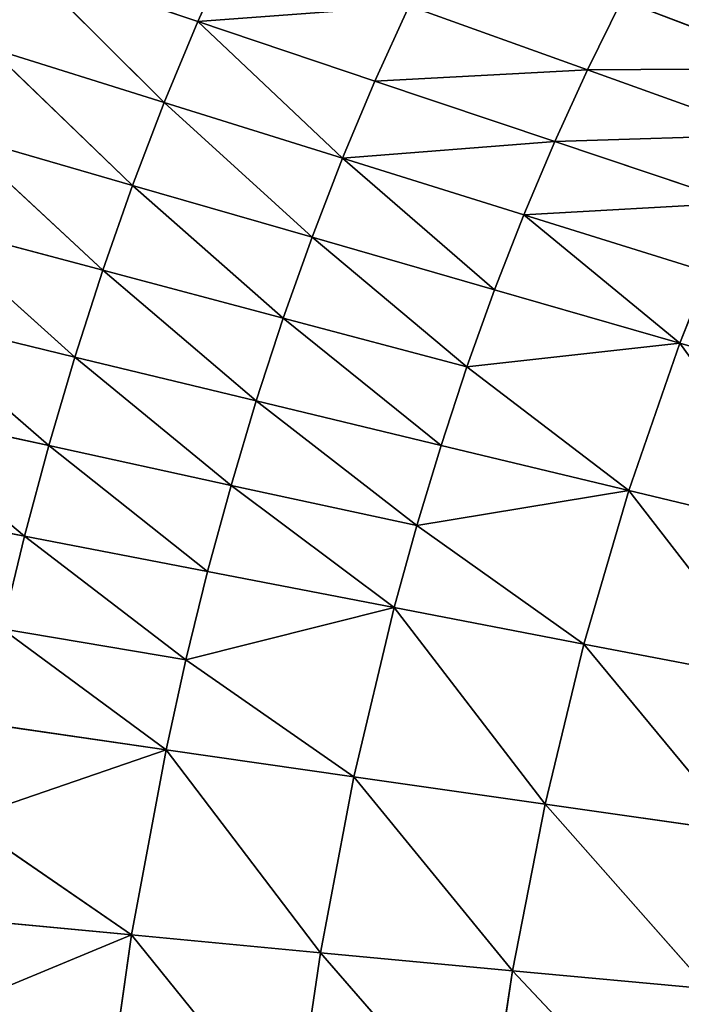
# Model space of a CAD drawing. Extents: x 0 to 500, y 0 to 390.
# Tile 347 of 656: x 89 to 116, y 206 to 246. Entities that reach past the tile are written whole.
import ezdxf

# ---------------------------------------------------------------- set-up
doc = ezdxf.new("R2010")
doc.units = 0
doc.header["$LTSCALE"] = 25.4
doc.layers.get('0').update_dxf_attribs({"linetype": 'CONTINUOUS'})

# ---------------------------------------------------------------- blocks, each defined once
blk = doc.blocks.new('ATLANTA505_-_S_STL')
at = {"color": 0}
for p, q in [((89.477, 39.805, 164.447), (82.202, 42.208, 163.03)), ((89.477, 39.805, 164.447), (82.202, 42.208, 163.03)), ((83.208, 42.145, 159.18), (90.458, 39.747, 160.767)), ((89.477, 39.805, 164.447), (83.208, 42.145, 159.18)), ((89.477, 39.805, 164.447), (83.208, 42.145, 159.18)), ((83.208, 42.145, 159.18), (90.458, 39.747, 160.767)), ((84.295, 42.088, 155.412), (91.516, 39.696, 157.165)), ((90.458, 39.747, 160.767), (84.295, 42.088, 155.412)), ((90.458, 39.747, 160.767), (84.295, 42.088, 155.412)), ((84.295, 42.088, 155.412), (91.516, 39.696, 157.165)), ((85.464, 42.039, 151.726), (92.651, 39.651, 153.641)), ((91.516, 39.696, 157.165), (85.464, 42.039, 151.726)), ((91.516, 39.696, 157.165), (85.464, 42.039, 151.726)), ((85.464, 42.039, 151.726), (92.651, 39.651, 153.641)), ((86.714, 41.997, 148.121), (93.863, 39.613, 150.195)), ((92.651, 39.651, 153.641), (86.714, 41.997, 148.121)), ((92.651, 39.651, 153.641), (86.714, 41.997, 148.121)), ((86.714, 41.997, 148.121), (93.863, 39.613, 150.195)), ((88.045, 41.963, 144.598), (95.151, 39.581, 146.826)), ((93.863, 39.613, 150.195), (88.045, 41.963, 144.598)), ((93.863, 39.613, 150.195), (88.045, 41.963, 144.598)), ((88.045, 41.963, 144.598), (95.151, 39.581, 146.826)), ((89.457, 41.935, 141.157), (96.516, 39.556, 143.536)), ((95.151, 39.581, 146.826), (89.457, 41.935, 141.157)), ((95.151, 39.581, 146.826), (89.457, 41.935, 141.157)), ((89.457, 41.935, 141.157), (96.516, 39.556, 143.536)), ((93.824, 37.957, 180.646), (86.318, 40.106, 179.936)), ((93.824, 37.957, 180.646), (86.318, 40.106, 179.936)), ((93.824, 37.957, 180.646), (86.993, 40.02, 175.949)), ((93.824, 37.957, 180.646), (86.993, 40.02, 175.949)), ((95.223, 37.812, 173.12), (87.745, 39.941, 172.038)), ((95.223, 37.812, 173.12), (87.745, 39.941, 172.038)), ((88.572, 39.87, 168.204), (89.477, 39.805, 164.447)), ((95.223, 37.812, 173.12), (88.572, 39.87, 168.204)), ((95.223, 37.812, 173.12), (88.572, 39.87, 168.204)), ((96.031, 37.749, 169.467), (88.572, 39.87, 168.204)), ((96.031, 37.749, 169.467), (88.572, 39.87, 168.204)), ((88.572, 39.87, 168.204), (89.477, 39.805, 164.447)), ((96.031, 37.749, 169.467), (89.477, 39.805, 164.447)), ((96.031, 37.749, 169.467), (89.477, 39.805, 164.447)), ((96.91, 37.692, 165.886), (89.477, 39.805, 164.447)), ((89.477, 39.805, 164.447), (90.458, 39.747, 160.767)), ((89.477, 39.805, 164.447), (90.458, 39.747, 160.767)), ((96.91, 37.692, 165.886), (89.477, 39.805, 164.447)), ((90.458, 39.747, 160.767), (91.516, 39.696, 157.165)), ((90.458, 39.747, 160.767), (91.516, 39.696, 157.165)), ((90.458, 39.747, 160.767), (97.862, 37.641, 162.38)), ((96.91, 37.692, 165.886), (90.458, 39.747, 160.767)), ((96.91, 37.692, 165.886), (90.458, 39.747, 160.767)), ((90.458, 39.747, 160.767), (97.862, 37.641, 162.38)), ((91.516, 39.696, 157.165), (92.651, 39.651, 153.641)), ((91.516, 39.696, 157.165), (92.651, 39.651, 153.641)), ((91.516, 39.696, 157.165), (98.887, 37.595, 158.947)), ((97.862, 37.641, 162.38), (91.516, 39.696, 157.165)), ((97.862, 37.641, 162.38), (91.516, 39.696, 157.165)), ((91.516, 39.696, 157.165), (98.887, 37.595, 158.947)), ((92.651, 39.651, 153.641), (93.863, 39.613, 150.195)), ((92.651, 39.651, 153.641), (93.863, 39.613, 150.195)), ((92.651, 39.651, 153.641), (99.984, 37.556, 155.588)), ((98.887, 37.595, 158.947), (92.651, 39.651, 153.641)), ((98.887, 37.595, 158.947), (92.651, 39.651, 153.641)), ((92.651, 39.651, 153.641), (99.984, 37.556, 155.588)), ((93.863, 39.613, 150.195), (95.151, 39.581, 146.826)), ((93.863, 39.613, 150.195), (95.151, 39.581, 146.826)), ((93.863, 39.613, 150.195), (101.153, 37.522, 152.302)), ((99.984, 37.556, 155.588), (93.863, 39.613, 150.195)), ((99.984, 37.556, 155.588), (93.863, 39.613, 150.195)), ((93.863, 39.613, 150.195), (101.153, 37.522, 152.302)), ((95.151, 39.581, 146.826), (96.516, 39.556, 143.536)), ((95.151, 39.581, 146.826), (96.516, 39.556, 143.536)), ((95.151, 39.581, 146.826), (102.394, 37.493, 149.091)), ((101.153, 37.522, 152.302), (95.151, 39.581, 146.826)), ((101.153, 37.522, 152.302), (95.151, 39.581, 146.826)), ((95.151, 39.581, 146.826), (102.394, 37.493, 149.091)), ((97.957, 39.536, 140.323), (96.516, 39.556, 143.536)), ((103.708, 37.47, 145.954), (96.516, 39.556, 143.536)), ((97.957, 39.536, 140.323), (96.516, 39.556, 143.536)), ((102.394, 37.493, 149.091), (96.516, 39.556, 143.536)), ((103.708, 37.47, 145.954), (96.516, 39.556, 143.536)), ((102.394, 37.493, 149.091), (96.516, 39.556, 143.536)), ((93.824, 37.957, 180.646), (92.709, 38.127, 188.46)), ((93.824, 37.957, 180.646), (92.709, 38.127, 188.46)), ((101.49, 36.064, 181.367), (93.824, 37.957, 180.646)), ((93.824, 37.957, 180.646), (100.394, 36.211, 188.788)), ((93.824, 37.957, 180.646), (100.394, 36.211, 188.788)), ((93.824, 37.957, 180.646), (95.223, 37.812, 173.12)), ((93.824, 37.957, 180.646), (95.223, 37.812, 173.12)), ((101.49, 36.064, 181.367), (93.824, 37.957, 180.646)), ((96.031, 37.749, 169.467), (95.223, 37.812, 173.12)), ((95.223, 37.812, 173.12), (102.853, 35.939, 174.218)), ((96.031, 37.749, 169.467), (95.223, 37.812, 173.12)), ((101.49, 36.064, 181.367), (95.223, 37.812, 173.12)), ((101.49, 36.064, 181.367), (95.223, 37.812, 173.12)), ((95.223, 37.812, 173.12), (102.853, 35.939, 174.218)), ((102.853, 35.939, 174.218), (96.031, 37.749, 169.467)), ((96.91, 37.692, 165.886), (96.031, 37.749, 169.467)), ((96.031, 37.749, 169.467), (104.486, 35.835, 167.347)), ((102.853, 35.939, 174.218), (96.031, 37.749, 169.467)), ((96.031, 37.749, 169.467), (104.486, 35.835, 167.347)), ((96.91, 37.692, 165.886), (96.031, 37.749, 169.467)), ((104.486, 35.835, 167.347), (96.91, 37.692, 165.886)), ((96.91, 37.692, 165.886), (97.862, 37.641, 162.38)), ((96.91, 37.692, 165.886), (97.862, 37.641, 162.38)), ((104.486, 35.835, 167.347), (96.91, 37.692, 165.886)), ((97.862, 37.641, 162.38), (98.887, 37.595, 158.947)), ((97.862, 37.641, 162.38), (98.887, 37.595, 158.947)), ((97.862, 37.641, 162.38), (105.405, 35.79, 164.015)), ((104.486, 35.835, 167.347), (97.862, 37.641, 162.38)), ((104.486, 35.835, 167.347), (97.862, 37.641, 162.38)), ((97.862, 37.641, 162.38), (105.405, 35.79, 164.015)), ((98.887, 37.595, 158.947), (99.984, 37.556, 155.588)), ((98.887, 37.595, 158.947), (99.984, 37.556, 155.588)), ((98.887, 37.595, 158.947), (106.391, 35.751, 160.754)), ((105.405, 35.79, 164.015), (98.887, 37.595, 158.947)), ((105.405, 35.79, 164.015), (98.887, 37.595, 158.947)), ((98.887, 37.595, 158.947), (106.391, 35.751, 160.754)), ((99.984, 37.556, 155.588), (101.153, 37.522, 152.302)), ((99.984, 37.556, 155.588), (101.153, 37.522, 152.302)), ((99.984, 37.556, 155.588), (107.446, 35.716, 157.563)), ((106.391, 35.751, 160.754), (99.984, 37.556, 155.588)), ((106.391, 35.751, 160.754), (99.984, 37.556, 155.588)), ((99.984, 37.556, 155.588), (107.446, 35.716, 157.563)), ((101.153, 37.522, 152.302), (102.394, 37.493, 149.091)), ((101.153, 37.522, 152.302), (102.394, 37.493, 149.091)), ((101.153, 37.522, 152.302), (108.569, 35.687, 154.441)), ((107.446, 35.716, 157.563), (101.153, 37.522, 152.302)), ((107.446, 35.716, 157.563), (101.153, 37.522, 152.302)), ((101.153, 37.522, 152.302), (108.569, 35.687, 154.441)), ((103.708, 37.47, 145.954), (102.394, 37.493, 149.091)), ((109.759, 35.662, 151.39), (102.394, 37.493, 149.091)), ((108.569, 35.687, 154.441), (102.394, 37.493, 149.091)), ((109.759, 35.662, 151.39), (102.394, 37.493, 149.091)), ((108.569, 35.687, 154.441), (102.394, 37.493, 149.091)), ((103.708, 37.47, 145.954), (102.394, 37.493, 149.091)), ((111.018, 35.642, 148.409), (103.708, 37.47, 145.954)), ((103.708, 37.47, 145.954), (105.093, 37.453, 142.891)), ((111.018, 35.642, 148.409), (103.708, 37.47, 145.954)), ((103.708, 37.47, 145.954), (105.093, 37.453, 142.891)), ((105.093, 37.453, 142.891), (112.344, 35.627, 145.498)), ((105.093, 37.453, 142.891), (112.344, 35.627, 145.498)), ((101.49, 36.064, 181.367), (100.394, 36.211, 188.788)), ((101.49, 36.064, 181.367), (100.394, 36.211, 188.788)), ((109.299, 34.396, 182.097), (101.49, 36.064, 181.367)), ((101.49, 36.064, 181.367), (108.232, 34.521, 189.121)), ((101.49, 36.064, 181.367), (108.232, 34.521, 189.121)), ((101.49, 36.064, 181.367), (102.853, 35.939, 174.218)), ((101.49, 36.064, 181.367), (102.853, 35.939, 174.218)), ((109.299, 34.396, 182.097), (101.49, 36.064, 181.367)), ((102.853, 35.939, 174.218), (104.486, 35.835, 167.347)), ((102.853, 35.939, 174.218), (104.486, 35.835, 167.347)), ((102.853, 35.939, 174.218), (110.617, 34.289, 175.331)), ((109.299, 34.396, 182.097), (102.853, 35.939, 174.218)), ((109.299, 34.396, 182.097), (102.853, 35.939, 174.218)), ((102.853, 35.939, 174.218), (110.617, 34.289, 175.331)), ((110.617, 34.289, 175.331), (104.486, 35.835, 167.347)), ((110.617, 34.289, 175.331), (104.486, 35.835, 167.347)), ((112.188, 34.2, 168.826), (104.486, 35.835, 167.347)), ((104.486, 35.835, 167.347), (105.405, 35.79, 164.015)), ((104.486, 35.835, 167.347), (105.405, 35.79, 164.015)), ((112.188, 34.2, 168.826), (104.486, 35.835, 167.347)), ((105.405, 35.79, 164.015), (106.391, 35.751, 160.754)), ((105.405, 35.79, 164.015), (106.391, 35.751, 160.754)), ((105.405, 35.79, 164.015), (114.015, 34.128, 162.585)), ((112.188, 34.2, 168.826), (105.405, 35.79, 164.015)), ((112.188, 34.2, 168.826), (105.405, 35.79, 164.015)), ((105.405, 35.79, 164.015), (114.015, 34.128, 162.585)), ((106.391, 35.751, 160.754), (107.446, 35.716, 157.563)), ((114.015, 34.128, 162.585), (106.391, 35.751, 160.754)), ((114.015, 34.128, 162.585), (106.391, 35.751, 160.754)), ((106.391, 35.751, 160.754), (107.446, 35.716, 157.563)), ((107.446, 35.716, 157.563), (108.569, 35.687, 154.441)), ((114.015, 34.128, 162.585), (107.446, 35.716, 157.563)), ((114.015, 34.128, 162.585), (107.446, 35.716, 157.563)), ((116.097, 34.074, 156.608), (107.446, 35.716, 157.563)), ((116.097, 34.074, 156.608), (107.446, 35.716, 157.563)), ((107.446, 35.716, 157.563), (108.569, 35.687, 154.441)), ((116.097, 34.074, 156.608), (108.569, 35.687, 154.441)), ((116.097, 34.074, 156.608), (108.569, 35.687, 154.441)), ((109.759, 35.662, 151.39), (108.569, 35.687, 154.441)), ((109.759, 35.662, 151.39), (108.569, 35.687, 154.441)), ((109.759, 35.662, 151.39), (111.018, 35.642, 148.409)), ((109.759, 35.662, 151.39), (117.233, 34.053, 153.719)), ((109.759, 35.662, 151.39), (111.018, 35.642, 148.409)), ((109.759, 35.662, 151.39), (117.233, 34.053, 153.719)), ((109.759, 35.662, 151.39), (116.097, 34.074, 156.608)), ((109.759, 35.662, 151.39), (116.097, 34.074, 156.608)), ((118.434, 34.036, 150.896), (111.018, 35.642, 148.409)), ((111.018, 35.642, 148.409), (112.344, 35.627, 145.498)), ((118.434, 34.036, 150.896), (111.018, 35.642, 148.409)), ((111.018, 35.642, 148.409), (112.344, 35.627, 145.498)), ((112.344, 35.627, 145.498), (113.738, 35.616, 142.657)), ((112.344, 35.627, 145.498), (119.697, 34.023, 148.14)), ((112.344, 35.627, 145.498), (113.738, 35.616, 142.657)), ((112.344, 35.627, 145.498), (119.697, 34.023, 148.14)), ((121.025, 34.013, 145.449), (113.738, 35.616, 142.657)), ((121.025, 34.013, 145.449), (113.738, 35.616, 142.657)), ((109.299, 34.396, 182.097), (108.232, 34.521, 189.121)), ((109.299, 34.396, 182.097), (108.232, 34.521, 189.121)), ((117.238, 32.929, 182.835), (109.299, 34.396, 182.097)), ((109.299, 34.396, 182.097), (116.207, 33.035, 189.457)), ((109.299, 34.396, 182.097), (116.207, 33.035, 189.457)), ((109.299, 34.396, 182.097), (110.617, 34.289, 175.331)), ((109.299, 34.396, 182.097), (110.617, 34.289, 175.331)), ((117.238, 32.929, 182.835), (109.299, 34.396, 182.097)), ((110.617, 34.289, 175.331), (112.188, 34.2, 168.826)), ((110.617, 34.289, 175.331), (112.188, 34.2, 168.826)), ((110.617, 34.289, 175.331), (118.504, 32.839, 176.457)), ((117.238, 32.929, 182.835), (110.617, 34.289, 175.331)), ((117.238, 32.929, 182.835), (110.617, 34.289, 175.331)), ((110.617, 34.289, 175.331), (118.504, 32.839, 176.457)), ((118.504, 32.839, 176.457), (112.188, 34.2, 168.826)), ((118.504, 32.839, 176.457), (112.188, 34.2, 168.826)), ((120.006, 32.764, 170.324), (112.188, 34.2, 168.826)), ((112.188, 34.2, 168.826), (114.015, 34.128, 162.585)), ((112.188, 34.2, 168.826), (114.015, 34.128, 162.585)), ((120.006, 32.764, 170.324), (112.188, 34.2, 168.826)), ((116.097, 34.074, 156.608), (114.015, 34.128, 162.585)), ((114.015, 34.128, 162.585), (121.747, 32.703, 164.438)), ((116.097, 34.074, 156.608), (114.015, 34.128, 162.585)), ((120.006, 32.764, 170.324), (114.015, 34.128, 162.585)), ((120.006, 32.764, 170.324), (114.015, 34.128, 162.585)), ((114.015, 34.128, 162.585), (121.747, 32.703, 164.438)), ((121.747, 32.703, 164.438), (116.097, 34.074, 156.608)), ((121.747, 32.703, 164.438), (116.097, 34.074, 156.608)), ((123.727, 32.657, 158.802), (116.097, 34.074, 156.608)), ((117.233, 34.053, 153.719), (116.097, 34.074, 156.608)), ((123.727, 32.657, 158.802), (116.097, 34.074, 156.608)), ((117.233, 34.053, 153.719), (116.097, 34.074, 156.608))]:
    blk.add_line(p, q, dxfattribs=at)
mesh = blk.add_polyface(dxfattribs=at)
corners = [(84.548, 43.275, 143.499), (89.457, 41.935, 141.157), (85.982, 43.247, 139.983), (88.045, 41.963, 144.598)]
mesh.append_faces([[corners[k] for k in face] for face in [(0, 1, 2), (1, 0, 3)]], dxfattribs={"vtx0": -1, "color": 0})
mesh = blk.add_polyface(dxfattribs=at)
corners = [(88.572, 39.87, 168.204), (89.477, 39.805, 164.447), (82.202, 42.208, 163.03)]
mesh.append_faces([[corners[k] for k in face] for face in [(0, 1, 2)]], dxfattribs={"color": 0})
mesh = blk.add_polyface(dxfattribs=at)
corners = [(89.477, 39.805, 164.447), (83.208, 42.145, 159.18), (82.202, 42.208, 163.03)]
mesh.append_faces([[corners[k] for k in face] for face in [(0, 1, 2)]], dxfattribs={"color": 0})
mesh = blk.add_polyface(dxfattribs=at)
corners = [(90.458, 39.747, 160.767), (84.295, 42.088, 155.412), (83.208, 42.145, 159.18)]
mesh.append_faces([[corners[k] for k in face] for face in [(0, 1, 2)]], dxfattribs={"color": 0})
mesh = blk.add_polyface(dxfattribs=at)
corners = [(89.477, 39.805, 164.447), (90.458, 39.747, 160.767), (83.208, 42.145, 159.18)]
mesh.append_faces([[corners[k] for k in face] for face in [(0, 1, 2)]], dxfattribs={"color": 0})
mesh = blk.add_polyface(dxfattribs=at)
corners = [(91.516, 39.696, 157.165), (85.464, 42.039, 151.726), (84.295, 42.088, 155.412)]
mesh.append_faces([[corners[k] for k in face] for face in [(0, 1, 2)]], dxfattribs={"color": 0})
mesh = blk.add_polyface(dxfattribs=at)
corners = [(90.458, 39.747, 160.767), (91.516, 39.696, 157.165), (84.295, 42.088, 155.412)]
mesh.append_faces([[corners[k] for k in face] for face in [(0, 1, 2)]], dxfattribs={"color": 0})
mesh = blk.add_polyface(dxfattribs=at)
corners = [(92.651, 39.651, 153.641), (86.714, 41.997, 148.121), (85.464, 42.039, 151.726)]
mesh.append_faces([[corners[k] for k in face] for face in [(0, 1, 2)]], dxfattribs={"color": 0})
mesh = blk.add_polyface(dxfattribs=at)
corners = [(91.516, 39.696, 157.165), (92.651, 39.651, 153.641), (85.464, 42.039, 151.726)]
mesh.append_faces([[corners[k] for k in face] for face in [(0, 1, 2)]], dxfattribs={"color": 0})
mesh = blk.add_polyface(dxfattribs=at)
corners = [(93.863, 39.613, 150.195), (88.045, 41.963, 144.598), (86.714, 41.997, 148.121)]
mesh.append_faces([[corners[k] for k in face] for face in [(0, 1, 2)]], dxfattribs={"color": 0})
mesh = blk.add_polyface(dxfattribs=at)
corners = [(92.651, 39.651, 153.641), (93.863, 39.613, 150.195), (86.714, 41.997, 148.121)]
mesh.append_faces([[corners[k] for k in face] for face in [(0, 1, 2)]], dxfattribs={"color": 0})
mesh = blk.add_polyface(dxfattribs=at)
corners = [(95.151, 39.581, 146.826), (89.457, 41.935, 141.157), (88.045, 41.963, 144.598)]
mesh.append_faces([[corners[k] for k in face] for face in [(0, 1, 2)]], dxfattribs={"color": 0})
mesh = blk.add_polyface(dxfattribs=at)
corners = [(93.863, 39.613, 150.195), (95.151, 39.581, 146.826), (88.045, 41.963, 144.598)]
mesh.append_faces([[corners[k] for k in face] for face in [(0, 1, 2)]], dxfattribs={"color": 0})
mesh = blk.add_polyface(dxfattribs=at)
corners = [(89.457, 41.935, 141.157), (97.957, 39.536, 140.323), (90.95, 41.915, 137.797), (96.516, 39.556, 143.536)]
mesh.append_faces([[corners[k] for k in face] for face in [(0, 1, 2), (1, 0, 3)]], dxfattribs={"vtx0": -1, "color": 0})
mesh = blk.add_polyface(dxfattribs=at)
corners = [(95.151, 39.581, 146.826), (96.516, 39.556, 143.536), (89.457, 41.935, 141.157)]
mesh.append_faces([[corners[k] for k in face] for face in [(0, 1, 2)]], dxfattribs={"color": 0})
mesh = blk.add_polyface(dxfattribs=at)
corners = [(85.718, 40.199, 183.998), (93.824, 37.957, 180.646), (86.318, 40.106, 179.936), (92.709, 38.127, 188.46)]
mesh.append_faces([[corners[k] for k in face] for face in [(0, 1, 2), (1, 0, 3)]], dxfattribs={"vtx0": -1, "color": 0})
mesh = blk.add_polyface(dxfattribs=at)
corners = [(93.824, 37.957, 180.646), (86.993, 40.02, 175.949), (86.318, 40.106, 179.936)]
mesh.append_faces([[corners[k] for k in face] for face in [(0, 1, 2)]], dxfattribs={"color": 0})
mesh = blk.add_polyface(dxfattribs=at)
corners = [(86.993, 40.02, 175.949), (95.223, 37.812, 173.12), (87.745, 39.941, 172.038), (93.824, 37.957, 180.646)]
mesh.append_faces([[corners[k] for k in face] for face in [(0, 1, 2), (1, 0, 3)]], dxfattribs={"vtx0": -1, "color": 0})
mesh = blk.add_polyface(dxfattribs=at)
corners = [(95.223, 37.812, 173.12), (88.572, 39.87, 168.204), (87.745, 39.941, 172.038)]
mesh.append_faces([[corners[k] for k in face] for face in [(0, 1, 2)]], dxfattribs={"color": 0})
mesh = blk.add_polyface(dxfattribs=at)
corners = [(95.223, 37.812, 173.12), (96.031, 37.749, 169.467), (88.572, 39.87, 168.204)]
mesh.append_faces([[corners[k] for k in face] for face in [(0, 1, 2)]], dxfattribs={"color": 0})
mesh = blk.add_polyface(dxfattribs=at)
corners = [(96.031, 37.749, 169.467), (89.477, 39.805, 164.447), (88.572, 39.87, 168.204)]
mesh.append_faces([[corners[k] for k in face] for face in [(0, 1, 2)]], dxfattribs={"color": 0})
mesh = blk.add_polyface(dxfattribs=at)
corners = [(96.031, 37.749, 169.467), (96.91, 37.692, 165.886), (89.477, 39.805, 164.447)]
mesh.append_faces([[corners[k] for k in face] for face in [(0, 1, 2)]], dxfattribs={"color": 0})
mesh = blk.add_polyface(dxfattribs=at)
corners = [(96.91, 37.692, 165.886), (90.458, 39.747, 160.767), (89.477, 39.805, 164.447)]
mesh.append_faces([[corners[k] for k in face] for face in [(0, 1, 2)]], dxfattribs={"color": 0})
mesh = blk.add_polyface(dxfattribs=at)
corners = [(97.862, 37.641, 162.38), (91.516, 39.696, 157.165), (90.458, 39.747, 160.767)]
mesh.append_faces([[corners[k] for k in face] for face in [(0, 1, 2)]], dxfattribs={"color": 0})
mesh = blk.add_polyface(dxfattribs=at)
corners = [(96.91, 37.692, 165.886), (97.862, 37.641, 162.38), (90.458, 39.747, 160.767)]
mesh.append_faces([[corners[k] for k in face] for face in [(0, 1, 2)]], dxfattribs={"color": 0})
mesh = blk.add_polyface(dxfattribs=at)
corners = [(98.887, 37.595, 158.947), (92.651, 39.651, 153.641), (91.516, 39.696, 157.165)]
mesh.append_faces([[corners[k] for k in face] for face in [(0, 1, 2)]], dxfattribs={"color": 0})
mesh = blk.add_polyface(dxfattribs=at)
corners = [(97.862, 37.641, 162.38), (98.887, 37.595, 158.947), (91.516, 39.696, 157.165)]
mesh.append_faces([[corners[k] for k in face] for face in [(0, 1, 2)]], dxfattribs={"color": 0})
mesh = blk.add_polyface(dxfattribs=at)
corners = [(99.984, 37.556, 155.588), (93.863, 39.613, 150.195), (92.651, 39.651, 153.641)]
mesh.append_faces([[corners[k] for k in face] for face in [(0, 1, 2)]], dxfattribs={"color": 0})
mesh = blk.add_polyface(dxfattribs=at)
corners = [(98.887, 37.595, 158.947), (99.984, 37.556, 155.588), (92.651, 39.651, 153.641)]
mesh.append_faces([[corners[k] for k in face] for face in [(0, 1, 2)]], dxfattribs={"color": 0})
mesh = blk.add_polyface(dxfattribs=at)
corners = [(101.153, 37.522, 152.302), (95.151, 39.581, 146.826), (93.863, 39.613, 150.195)]
mesh.append_faces([[corners[k] for k in face] for face in [(0, 1, 2)]], dxfattribs={"color": 0})
mesh = blk.add_polyface(dxfattribs=at)
corners = [(99.984, 37.556, 155.588), (101.153, 37.522, 152.302), (93.863, 39.613, 150.195)]
mesh.append_faces([[corners[k] for k in face] for face in [(0, 1, 2)]], dxfattribs={"color": 0})
mesh = blk.add_polyface(dxfattribs=at)
corners = [(102.394, 37.493, 149.091), (96.516, 39.556, 143.536), (95.151, 39.581, 146.826)]
mesh.append_faces([[corners[k] for k in face] for face in [(0, 1, 2)]], dxfattribs={"color": 0})
mesh = blk.add_polyface(dxfattribs=at)
corners = [(101.153, 37.522, 152.302), (102.394, 37.493, 149.091), (95.151, 39.581, 146.826)]
mesh.append_faces([[corners[k] for k in face] for face in [(0, 1, 2)]], dxfattribs={"color": 0})
mesh = blk.add_polyface(dxfattribs=at)
corners = [(96.516, 39.556, 143.536), (105.093, 37.453, 142.891), (97.957, 39.536, 140.323), (103.708, 37.47, 145.954)]
mesh.append_faces([[corners[k] for k in face] for face in [(0, 1, 2), (1, 0, 3)]], dxfattribs={"vtx0": -1, "color": 0})
mesh = blk.add_polyface(dxfattribs=at)
corners = [(102.394, 37.493, 149.091), (103.708, 37.47, 145.954), (96.516, 39.556, 143.536)]
mesh.append_faces([[corners[k] for k in face] for face in [(0, 1, 2)]], dxfattribs={"color": 0})
mesh = blk.add_polyface(dxfattribs=at)
corners = [(100.394, 36.211, 188.788), (93.824, 37.957, 180.646), (92.709, 38.127, 188.46)]
mesh.append_faces([[corners[k] for k in face] for face in [(0, 1, 2)]], dxfattribs={"color": 0})
mesh = blk.add_polyface(dxfattribs=at)
corners = [(100.394, 36.211, 188.788), (101.49, 36.064, 181.367), (93.824, 37.957, 180.646)]
mesh.append_faces([[corners[k] for k in face] for face in [(0, 1, 2)]], dxfattribs={"color": 0})
mesh = blk.add_polyface(dxfattribs=at)
corners = [(101.49, 36.064, 181.367), (95.223, 37.812, 173.12), (93.824, 37.957, 180.646)]
mesh.append_faces([[corners[k] for k in face] for face in [(0, 1, 2)]], dxfattribs={"color": 0})
mesh = blk.add_polyface(dxfattribs=at)
corners = [(102.853, 35.939, 174.218), (96.031, 37.749, 169.467), (95.223, 37.812, 173.12)]
mesh.append_faces([[corners[k] for k in face] for face in [(0, 1, 2)]], dxfattribs={"color": 0})
mesh = blk.add_polyface(dxfattribs=at)
corners = [(101.49, 36.064, 181.367), (102.853, 35.939, 174.218), (95.223, 37.812, 173.12)]
mesh.append_faces([[corners[k] for k in face] for face in [(0, 1, 2)]], dxfattribs={"color": 0})
mesh = blk.add_polyface(dxfattribs=at)
corners = [(96.031, 37.749, 169.467), (104.486, 35.835, 167.347), (96.91, 37.692, 165.886)]
mesh.append_faces([[corners[k] for k in face] for face in [(0, 1, 2)]], dxfattribs={"color": 0})
mesh = blk.add_polyface(dxfattribs=at)
corners = [(102.853, 35.939, 174.218), (104.486, 35.835, 167.347), (96.031, 37.749, 169.467)]
mesh.append_faces([[corners[k] for k in face] for face in [(0, 1, 2)]], dxfattribs={"color": 0})
mesh = blk.add_polyface(dxfattribs=at)
corners = [(104.486, 35.835, 167.347), (97.862, 37.641, 162.38), (96.91, 37.692, 165.886)]
mesh.append_faces([[corners[k] for k in face] for face in [(0, 1, 2)]], dxfattribs={"color": 0})
mesh = blk.add_polyface(dxfattribs=at)
corners = [(105.405, 35.79, 164.015), (98.887, 37.595, 158.947), (97.862, 37.641, 162.38)]
mesh.append_faces([[corners[k] for k in face] for face in [(0, 1, 2)]], dxfattribs={"color": 0})
mesh = blk.add_polyface(dxfattribs=at)
corners = [(104.486, 35.835, 167.347), (105.405, 35.79, 164.015), (97.862, 37.641, 162.38)]
mesh.append_faces([[corners[k] for k in face] for face in [(0, 1, 2)]], dxfattribs={"color": 0})
mesh = blk.add_polyface(dxfattribs=at)
corners = [(106.391, 35.751, 160.754), (99.984, 37.556, 155.588), (98.887, 37.595, 158.947)]
mesh.append_faces([[corners[k] for k in face] for face in [(0, 1, 2)]], dxfattribs={"color": 0})
mesh = blk.add_polyface(dxfattribs=at)
corners = [(105.405, 35.79, 164.015), (106.391, 35.751, 160.754), (98.887, 37.595, 158.947)]
mesh.append_faces([[corners[k] for k in face] for face in [(0, 1, 2)]], dxfattribs={"color": 0})
mesh = blk.add_polyface(dxfattribs=at)
corners = [(107.446, 35.716, 157.563), (101.153, 37.522, 152.302), (99.984, 37.556, 155.588)]
mesh.append_faces([[corners[k] for k in face] for face in [(0, 1, 2)]], dxfattribs={"color": 0})
mesh = blk.add_polyface(dxfattribs=at)
corners = [(106.391, 35.751, 160.754), (107.446, 35.716, 157.563), (99.984, 37.556, 155.588)]
mesh.append_faces([[corners[k] for k in face] for face in [(0, 1, 2)]], dxfattribs={"color": 0})
mesh = blk.add_polyface(dxfattribs=at)
corners = [(108.569, 35.687, 154.441), (102.394, 37.493, 149.091), (101.153, 37.522, 152.302)]
mesh.append_faces([[corners[k] for k in face] for face in [(0, 1, 2)]], dxfattribs={"color": 0})
mesh = blk.add_polyface(dxfattribs=at)
corners = [(107.446, 35.716, 157.563), (108.569, 35.687, 154.441), (101.153, 37.522, 152.302)]
mesh.append_faces([[corners[k] for k in face] for face in [(0, 1, 2)]], dxfattribs={"color": 0})
mesh = blk.add_polyface(dxfattribs=at)
corners = [(102.394, 37.493, 149.091), (111.018, 35.642, 148.409), (103.708, 37.47, 145.954), (109.759, 35.662, 151.39)]
mesh.append_faces([[corners[k] for k in face] for face in [(0, 1, 2), (1, 0, 3)]], dxfattribs={"vtx0": -1, "color": 0})
mesh = blk.add_polyface(dxfattribs=at)
corners = [(108.569, 35.687, 154.441), (109.759, 35.662, 151.39), (102.394, 37.493, 149.091)]
mesh.append_faces([[corners[k] for k in face] for face in [(0, 1, 2)]], dxfattribs={"color": 0})
mesh = blk.add_polyface(dxfattribs=at)
corners = [(103.708, 37.47, 145.954), (112.344, 35.627, 145.498), (105.093, 37.453, 142.891), (111.018, 35.642, 148.409)]
mesh.append_faces([[corners[k] for k in face] for face in [(0, 1, 2), (1, 0, 3)]], dxfattribs={"vtx0": -1, "color": 0})
mesh = blk.add_polyface(dxfattribs=at)
corners = [(105.093, 37.453, 142.891), (113.738, 35.616, 142.657), (106.55, 37.441, 139.902), (112.344, 35.627, 145.498)]
mesh.append_faces([[corners[k] for k in face] for face in [(0, 1, 2), (1, 0, 3)]], dxfattribs={"vtx0": -1, "color": 0})
mesh = blk.add_polyface(dxfattribs=at)
corners = [(108.232, 34.521, 189.121), (101.49, 36.064, 181.367), (100.394, 36.211, 188.788)]
mesh.append_faces([[corners[k] for k in face] for face in [(0, 1, 2)]], dxfattribs={"color": 0})
mesh = blk.add_polyface(dxfattribs=at)
corners = [(108.232, 34.521, 189.121), (109.299, 34.396, 182.097), (101.49, 36.064, 181.367)]
mesh.append_faces([[corners[k] for k in face] for face in [(0, 1, 2)]], dxfattribs={"color": 0})
mesh = blk.add_polyface(dxfattribs=at)
corners = [(109.299, 34.396, 182.097), (102.853, 35.939, 174.218), (101.49, 36.064, 181.367)]
mesh.append_faces([[corners[k] for k in face] for face in [(0, 1, 2)]], dxfattribs={"color": 0})
mesh = blk.add_polyface(dxfattribs=at)
corners = [(110.617, 34.289, 175.331), (104.486, 35.835, 167.347), (102.853, 35.939, 174.218)]
mesh.append_faces([[corners[k] for k in face] for face in [(0, 1, 2)]], dxfattribs={"color": 0})
mesh = blk.add_polyface(dxfattribs=at)
corners = [(109.299, 34.396, 182.097), (110.617, 34.289, 175.331), (102.853, 35.939, 174.218)]
mesh.append_faces([[corners[k] for k in face] for face in [(0, 1, 2)]], dxfattribs={"color": 0})
mesh = blk.add_polyface(dxfattribs=at)
corners = [(110.617, 34.289, 175.331), (112.188, 34.2, 168.826), (104.486, 35.835, 167.347)]
mesh.append_faces([[corners[k] for k in face] for face in [(0, 1, 2)]], dxfattribs={"color": 0})
mesh = blk.add_polyface(dxfattribs=at)
corners = [(112.188, 34.2, 168.826), (105.405, 35.79, 164.015), (104.486, 35.835, 167.347)]
mesh.append_faces([[corners[k] for k in face] for face in [(0, 1, 2)]], dxfattribs={"color": 0})
mesh = blk.add_polyface(dxfattribs=at)
corners = [(105.405, 35.79, 164.015), (114.015, 34.128, 162.585), (106.391, 35.751, 160.754)]
mesh.append_faces([[corners[k] for k in face] for face in [(0, 1, 2)]], dxfattribs={"color": 0})
mesh = blk.add_polyface(dxfattribs=at)
corners = [(112.188, 34.2, 168.826), (114.015, 34.128, 162.585), (105.405, 35.79, 164.015)]
mesh.append_faces([[corners[k] for k in face] for face in [(0, 1, 2)]], dxfattribs={"color": 0})
mesh = blk.add_polyface(dxfattribs=at)
corners = [(114.015, 34.128, 162.585), (107.446, 35.716, 157.563), (106.391, 35.751, 160.754)]
mesh.append_faces([[corners[k] for k in face] for face in [(0, 1, 2)]], dxfattribs={"color": 0})
mesh = blk.add_polyface(dxfattribs=at)
corners = [(114.015, 34.128, 162.585), (116.097, 34.074, 156.608), (107.446, 35.716, 157.563)]
mesh.append_faces([[corners[k] for k in face] for face in [(0, 1, 2)]], dxfattribs={"color": 0})
mesh = blk.add_polyface(dxfattribs=at)
corners = [(107.446, 35.716, 157.563), (116.097, 34.074, 156.608), (108.569, 35.687, 154.441)]
mesh.append_faces([[corners[k] for k in face] for face in [(0, 1, 2)]], dxfattribs={"color": 0})
mesh = blk.add_polyface(dxfattribs=at)
corners = [(116.097, 34.074, 156.608), (109.759, 35.662, 151.39), (108.569, 35.687, 154.441)]
mesh.append_faces([[corners[k] for k in face] for face in [(0, 1, 2)]], dxfattribs={"color": 0})
mesh = blk.add_polyface(dxfattribs=at)
corners = [(109.759, 35.662, 151.39), (118.434, 34.036, 150.896), (111.018, 35.642, 148.409), (117.233, 34.053, 153.719)]
mesh.append_faces([[corners[k] for k in face] for face in [(0, 1, 2), (1, 0, 3)]], dxfattribs={"vtx0": -1, "color": 0})
mesh = blk.add_polyface(dxfattribs=at)
corners = [(116.097, 34.074, 156.608), (117.233, 34.053, 153.719), (109.759, 35.662, 151.39)]
mesh.append_faces([[corners[k] for k in face] for face in [(0, 1, 2)]], dxfattribs={"color": 0})
mesh = blk.add_polyface(dxfattribs=at)
corners = [(111.018, 35.642, 148.409), (119.697, 34.023, 148.14), (112.344, 35.627, 145.498), (118.434, 34.036, 150.896)]
mesh.append_faces([[corners[k] for k in face] for face in [(0, 1, 2), (1, 0, 3)]], dxfattribs={"vtx0": -1, "color": 0})
mesh = blk.add_polyface(dxfattribs=at)
corners = [(112.344, 35.627, 145.498), (121.025, 34.013, 145.449), (113.738, 35.616, 142.657), (119.697, 34.023, 148.14)]
mesh.append_faces([[corners[k] for k in face] for face in [(0, 1, 2), (1, 0, 3)]], dxfattribs={"vtx0": -1, "color": 0})
mesh = blk.add_polyface(dxfattribs=at)
corners = [(113.738, 35.616, 142.657), (122.415, 34.008, 142.825), (115.199, 35.61, 139.887), (121.025, 34.013, 145.449)]
mesh.append_faces([[corners[k] for k in face] for face in [(0, 1, 2), (1, 0, 3)]], dxfattribs={"vtx0": -1, "color": 0})
mesh = blk.add_polyface(dxfattribs=at)
corners = [(116.207, 33.035, 189.457), (109.299, 34.396, 182.097), (108.232, 34.521, 189.121)]
mesh.append_faces([[corners[k] for k in face] for face in [(0, 1, 2)]], dxfattribs={"color": 0})
mesh = blk.add_polyface(dxfattribs=at)
corners = [(116.207, 33.035, 189.457), (117.238, 32.929, 182.835), (109.299, 34.396, 182.097)]
mesh.append_faces([[corners[k] for k in face] for face in [(0, 1, 2)]], dxfattribs={"color": 0})
mesh = blk.add_polyface(dxfattribs=at)
corners = [(117.238, 32.929, 182.835), (110.617, 34.289, 175.331), (109.299, 34.396, 182.097)]
mesh.append_faces([[corners[k] for k in face] for face in [(0, 1, 2)]], dxfattribs={"color": 0})
mesh = blk.add_polyface(dxfattribs=at)
corners = [(118.504, 32.839, 176.457), (112.188, 34.2, 168.826), (110.617, 34.289, 175.331)]
mesh.append_faces([[corners[k] for k in face] for face in [(0, 1, 2)]], dxfattribs={"color": 0})
mesh = blk.add_polyface(dxfattribs=at)
corners = [(117.238, 32.929, 182.835), (118.504, 32.839, 176.457), (110.617, 34.289, 175.331)]
mesh.append_faces([[corners[k] for k in face] for face in [(0, 1, 2)]], dxfattribs={"color": 0})
mesh = blk.add_polyface(dxfattribs=at)
corners = [(118.504, 32.839, 176.457), (120.006, 32.764, 170.324), (112.188, 34.2, 168.826)]
mesh.append_faces([[corners[k] for k in face] for face in [(0, 1, 2)]], dxfattribs={"color": 0})
mesh = blk.add_polyface(dxfattribs=at)
corners = [(120.006, 32.764, 170.324), (114.015, 34.128, 162.585), (112.188, 34.2, 168.826)]
mesh.append_faces([[corners[k] for k in face] for face in [(0, 1, 2)]], dxfattribs={"color": 0})
mesh = blk.add_polyface(dxfattribs=at)
corners = [(121.747, 32.703, 164.438), (116.097, 34.074, 156.608), (114.015, 34.128, 162.585)]
mesh.append_faces([[corners[k] for k in face] for face in [(0, 1, 2)]], dxfattribs={"color": 0})
mesh = blk.add_polyface(dxfattribs=at)
corners = [(120.006, 32.764, 170.324), (121.747, 32.703, 164.438), (114.015, 34.128, 162.585)]
mesh.append_faces([[corners[k] for k in face] for face in [(0, 1, 2)]], dxfattribs={"color": 0})
mesh = blk.add_polyface(dxfattribs=at)
corners = [(121.747, 32.703, 164.438), (123.727, 32.657, 158.802), (116.097, 34.074, 156.608)]
mesh.append_faces([[corners[k] for k in face] for face in [(0, 1, 2)]], dxfattribs={"color": 0})
mesh = blk.add_polyface(dxfattribs=at)
corners = [(123.727, 32.657, 158.802), (117.233, 34.053, 153.719), (116.097, 34.074, 156.608)]
mesh.append_faces([[corners[k] for k in face] for face in [(0, 1, 2)]], dxfattribs={"color": 0})

msp = doc.modelspace()

# ---------------------------------------------------------------- block references
at = {"color": 254, "extrusion": (0, -1, 1.11022e-16)}
msp.add_blockref('ATLANTA505_-_S_STL', (-0.149, -0.01, -389.852), dxfattribs=at)

doc.saveas('drawing.dxf')
